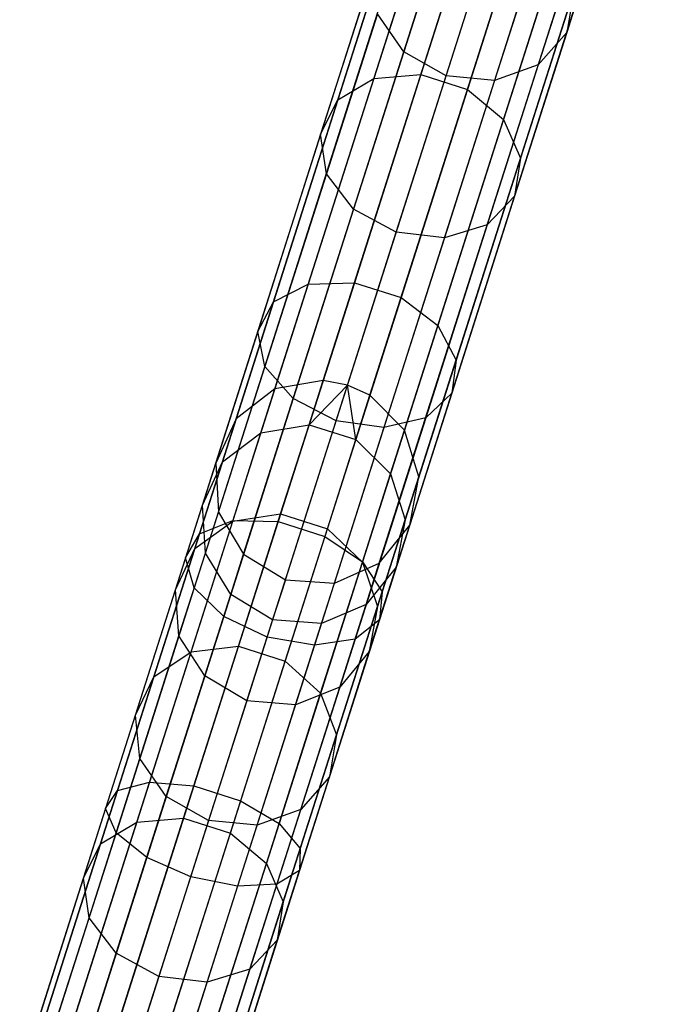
# Model space of a CAD drawing. Extents: x -91 to 91, y -91 to 262.
# Tile 417 of 480: x 22.11 to 28.34, y 73.43 to 83.03. Entities that reach past the tile are written whole.
import ezdxf

# ---------------------------------------------------------------- set-up
doc = ezdxf.new("R2010")
doc.units = 0
doc.header["$LTSCALE"] = 25.4
doc.layers.get('0').update_dxf_attribs({"linetype": 'CONTINUOUS'})

# ---------------------------------------------------------------- blocks, each defined once
blk = doc.blocks.new('ETE0_STL_1')
at = {"color": 0}
for p, q in [((25.075, 79.5142, 301.4705), (27.4108, 86.843, 191.4705)), ((25.075, 79.5142, 301.4705), (27.4108, 86.843, 191.4705)), ((25.3118, 79.4692, 301.4725), (27.6476, 86.7979, 191.4725)), ((25.3118, 79.4692, 301.4725), (27.6476, 86.7979, 191.4725)), ((24.6038, 79.4315, 301.455), (26.9396, 86.7602, 191.455)), ((24.6038, 79.4315, 301.455), (26.9396, 86.7602, 191.455)), ((25.531, 79.3689, 301.4705), (27.8668, 86.6976, 191.4705)), ((25.531, 79.3689, 301.4705), (27.8668, 86.6976, 191.4705)), ((24.2255, 79.1397, 301.4275), (26.5612, 86.4684, 191.4275)), ((24.2255, 79.1397, 301.4275), (26.5612, 86.4684, 191.4275)), ((25.8675, 79.0288, 301.455), (28.2032, 86.3575, 191.455)), ((25.8675, 79.0288, 301.455), (28.2032, 86.3575, 191.455)), ((24.0266, 78.7056, 301.3943), (26.3623, 86.0343, 191.3943)), ((24.0266, 78.7056, 301.3943), (26.3623, 86.0343, 191.3943)), ((26.0072, 78.5718, 301.4275), (28.343, 85.9006, 191.4275)), ((26.0072, 78.5718, 301.4275), (28.343, 85.9006, 191.4275)), ((24.0527, 78.2287, 301.3631), (26.3885, 85.5574, 191.3631)), ((24.0527, 78.2287, 301.3631), (26.3885, 85.5574, 191.3631)), ((25.9182, 78.1027, 301.3943), (28.254, 85.4314, 191.3943)), ((25.9182, 78.1027, 301.3943), (28.254, 85.4314, 191.3943)), ((24.2979, 77.8183, 301.341), (26.6337, 85.147, 191.341)), ((24.2979, 77.8183, 301.341), (26.6337, 85.147, 191.341)), ((25.621, 77.7289, 301.3631), (27.9567, 85.0576, 191.3631)), ((25.621, 77.7289, 301.3631), (27.9567, 85.0576, 191.3631)), ((24.706, 77.5683, 301.333), (27.0418, 84.897, 191.333)), ((24.706, 77.5683, 301.333), (27.0418, 84.897, 191.333)), ((25.1835, 77.536, 301.341), (27.5192, 84.8647, 191.341)), ((25.1835, 77.536, 301.341), (27.5192, 84.8647, 191.341)), ((26.563, 84.1829, 179.4646), (26.0262, 82.4985, 176.8879)), ((26.563, 84.1829, 179.4646), (26.0262, 82.4985, 176.8879)), ((26.1008, 84.1284, 179.5764), (25.5697, 82.4619, 177.0271)), ((26.1008, 84.1284, 179.5764), (25.5697, 82.4619, 177.0271)), ((27.8434, 84.1431, 182.6778), (27.4503, 82.9099, 180.0133)), ((27.8434, 84.1431, 182.6778), (27.4503, 82.9099, 180.0133)), ((27.019, 84.0376, 179.4646), (26.4822, 82.3532, 176.8879)), ((27.019, 84.0376, 179.4646), (26.4822, 82.3532, 176.8879)), ((26.2389, 83.9082, 182.9598), (25.8609, 82.7224, 180.3979)), ((26.2389, 83.9082, 182.9598), (25.8609, 82.7224, 180.3979)), ((25.7384, 83.8866, 179.7744), (25.2173, 82.2517, 177.2735)), ((25.7384, 83.8866, 179.7744), (25.2173, 82.2517, 177.2735)), ((27.5553, 83.7982, 182.8428), (27.1712, 82.5928, 180.2383)), ((27.5553, 83.7982, 182.8428), (27.1712, 82.5928, 180.2383)), ((27.3644, 83.7257, 179.5764), (26.8333, 82.0592, 177.0271)), ((27.3644, 83.7257, 179.5764), (26.8333, 82.0592, 177.0271)), ((26.2737, 82.487, 180.4554), (26.6493, 83.6656, 183.002)), ((26.2737, 82.487, 180.4554), (26.6493, 83.6656, 183.002)), ((27.1244, 83.6259, 182.9598), (26.7465, 82.4402, 180.3979)), ((27.1244, 83.6259, 182.9598), (26.7465, 82.4402, 180.3979)), ((25.5587, 83.5128, 180.0133), (25.0498, 81.916, 177.5707)), ((25.5587, 83.5128, 180.0133), (25.0498, 81.916, 177.5707)), ((27.5201, 83.3187, 179.7744), (26.999, 81.6838, 177.2735)), ((27.5201, 83.3187, 179.7744), (26.999, 81.6838, 177.2735)), ((27.5201, 83.3187, 179.7744), (27.4503, 82.9099, 180.0133)), ((27.5201, 83.3187, 179.7744), (27.4503, 82.9099, 180.0133)), ((25.6029, 83.0926, 180.2383), (25.1055, 81.5318, 177.8507)), ((25.6029, 83.0926, 180.2383), (25.1055, 81.5318, 177.8507)), ((25.8609, 82.7224, 180.3979), (25.6029, 83.0926, 180.2383)), ((25.8609, 82.7224, 180.3979), (25.6029, 83.0926, 180.2383)), ((27.4503, 82.9099, 180.0133), (26.9414, 81.3131, 177.5707)), ((27.4503, 82.9099, 180.0133), (26.9414, 81.3131, 177.5707)), ((27.4503, 82.9099, 180.0133), (27.1712, 82.5928, 180.2383)), ((27.4503, 82.9099, 180.0133), (27.1712, 82.5928, 180.2383)), ((25.8609, 82.7224, 180.3979), (25.3716, 81.1871, 178.0493)), ((25.8609, 82.7224, 180.3979), (25.3716, 81.1871, 178.0493)), ((26.2737, 82.487, 180.4554), (25.8609, 82.7224, 180.3979)), ((26.2737, 82.487, 180.4554), (25.8609, 82.7224, 180.3979)), ((27.1712, 82.5928, 180.2383), (26.6737, 81.032, 177.8507)), ((27.1712, 82.5928, 180.2383), (26.6737, 81.032, 177.8507)), ((27.1712, 82.5928, 180.2383), (26.7465, 82.4402, 180.3979)), ((27.1712, 82.5928, 180.2383), (26.7465, 82.4402, 180.3979)), ((25.5697, 82.4619, 177.0271), (24.9294, 80.4529, 174.7659)), ((25.5697, 82.4619, 177.0271), (24.9294, 80.4529, 174.7659)), ((25.2173, 82.2517, 177.2735), (25.5697, 82.4619, 177.0271)), ((25.2173, 82.2517, 177.2735), (25.5697, 82.4619, 177.0271)), ((26.0262, 82.4985, 176.8879), (25.379, 80.468, 174.6025)), ((26.0262, 82.4985, 176.8879), (25.379, 80.468, 174.6025)), ((25.5697, 82.4619, 177.0271), (26.0262, 82.4985, 176.8879)), ((25.5697, 82.4619, 177.0271), (26.0262, 82.4985, 176.8879)), ((25.7873, 80.9609, 178.1209), (26.2737, 82.487, 180.4554)), ((25.7873, 80.9609, 178.1209), (26.2737, 82.487, 180.4554)), ((26.0262, 82.4985, 176.8879), (26.4822, 82.3532, 176.8879)), ((26.0262, 82.4985, 176.8879), (26.4822, 82.3532, 176.8879)), ((26.7465, 82.4402, 180.3979), (26.2737, 82.487, 180.4554)), ((26.7465, 82.4402, 180.3979), (26.2737, 82.487, 180.4554)), ((26.7465, 82.4402, 180.3979), (26.2572, 80.9049, 178.0493)), ((26.7465, 82.4402, 180.3979), (26.2572, 80.9049, 178.0493)), ((26.4822, 82.3532, 176.8879), (25.835, 80.3227, 174.6025)), ((26.4822, 82.3532, 176.8879), (25.835, 80.3227, 174.6025)), ((26.4822, 82.3532, 176.8879), (26.8333, 82.0592, 177.0271)), ((26.4822, 82.3532, 176.8879), (26.8333, 82.0592, 177.0271)), ((25.2173, 82.2517, 177.2735), (24.5892, 80.2809, 175.0553)), ((25.2173, 82.2517, 177.2735), (24.5892, 80.2809, 175.0553)), ((25.0498, 81.916, 177.5707), (25.2173, 82.2517, 177.2735)), ((25.0498, 81.916, 177.5707), (25.2173, 82.2517, 177.2735)), ((26.8333, 82.0592, 177.0271), (26.193, 80.0502, 174.7659)), ((26.8333, 82.0592, 177.0271), (26.193, 80.0502, 174.7659)), ((26.8333, 82.0592, 177.0271), (26.999, 81.6838, 177.2735)), ((26.8333, 82.0592, 177.0271), (26.999, 81.6838, 177.2735)), ((25.0498, 81.916, 177.5707), (24.4363, 79.9912, 175.4043)), ((25.0498, 81.916, 177.5707), (24.4363, 79.9912, 175.4043)), ((25.1055, 81.5318, 177.8507), (25.0498, 81.916, 177.5707)), ((25.1055, 81.5318, 177.8507), (25.0498, 81.916, 177.5707)), ((26.999, 81.6838, 177.2735), (26.3709, 79.713, 175.0553)), ((26.999, 81.6838, 177.2735), (26.3709, 79.713, 175.0553)), ((26.999, 81.6838, 177.2735), (26.9414, 81.3131, 177.5707)), ((26.999, 81.6838, 177.2735), (26.9414, 81.3131, 177.5707)), ((25.1055, 81.5318, 177.8507), (24.5058, 79.6504, 175.7331)), ((25.1055, 81.5318, 177.8507), (24.5058, 79.6504, 175.7331)), ((25.3716, 81.1871, 178.0493), (25.1055, 81.5318, 177.8507)), ((25.3716, 81.1871, 178.0493), (25.1055, 81.5318, 177.8507)), ((26.9414, 81.3131, 177.5707), (26.328, 79.3883, 175.4043)), ((26.9414, 81.3131, 177.5707), (26.328, 79.3883, 175.4043)), ((26.9414, 81.3131, 177.5707), (26.6737, 81.032, 177.8507)), ((26.9414, 81.3131, 177.5707), (26.6737, 81.032, 177.8507)), ((25.3716, 81.1871, 178.0493), (24.7818, 79.3364, 175.9662)), ((25.3716, 81.1871, 178.0493), (24.7818, 79.3364, 175.9662)), ((25.7873, 80.9609, 178.1209), (25.3716, 81.1871, 178.0493)), ((25.7873, 80.9609, 178.1209), (25.3716, 81.1871, 178.0493)), ((26.6737, 81.032, 177.8507), (26.0741, 79.1505, 175.7331)), ((26.6737, 81.032, 177.8507), (26.0741, 79.1505, 175.7331)), ((26.6737, 81.032, 177.8507), (26.2572, 80.9049, 178.0493)), ((26.6737, 81.032, 177.8507), (26.2572, 80.9049, 178.0493)), ((25.2009, 79.1212, 176.0504), (25.7873, 80.9609, 178.1209)), ((25.2009, 79.1212, 176.0504), (25.7873, 80.9609, 178.1209)), ((26.2572, 80.9049, 178.0493), (25.7873, 80.9609, 178.1209)), ((26.2572, 80.9049, 178.0493), (25.7873, 80.9609, 178.1209)), ((26.2572, 80.9049, 178.0493), (25.6673, 79.0541, 175.9662)), ((26.2572, 80.9049, 178.0493), (25.6673, 79.0541, 175.9662)), ((24.9294, 80.4529, 174.7659), (24.1942, 78.1461, 172.8432)), ((24.9294, 80.4529, 174.7659), (24.1942, 78.1461, 172.8432)), ((24.5892, 80.2809, 175.0553), (24.9294, 80.4529, 174.7659)), ((24.5892, 80.2809, 175.0553), (24.9294, 80.4529, 174.7659)), ((25.379, 80.468, 174.6025), (24.6359, 78.1365, 172.6592)), ((25.379, 80.468, 174.6025), (24.6359, 78.1365, 172.6592)), ((24.9294, 80.4529, 174.7659), (25.379, 80.468, 174.6025)), ((24.9294, 80.4529, 174.7659), (25.379, 80.468, 174.6025)), ((25.379, 80.468, 174.6025), (25.835, 80.3227, 174.6025)), ((25.379, 80.468, 174.6025), (25.835, 80.3227, 174.6025)), ((24.5892, 80.2809, 175.0553), (23.8679, 78.0179, 173.1691)), ((24.5892, 80.2809, 175.0553), (23.8679, 78.0179, 173.1691)), ((24.4363, 79.9912, 175.4043), (24.5892, 80.2809, 175.0553)), ((24.4363, 79.9912, 175.4043), (24.5892, 80.2809, 175.0553)), ((25.835, 80.3227, 174.6025), (25.092, 77.9912, 172.6592)), ((25.835, 80.3227, 174.6025), (25.092, 77.9912, 172.6592)), ((25.835, 80.3227, 174.6025), (26.193, 80.0502, 174.7659)), ((25.835, 80.3227, 174.6025), (26.193, 80.0502, 174.7659)), ((26.193, 80.0502, 174.7659), (25.4578, 77.7434, 172.8432)), ((26.193, 80.0502, 174.7659), (25.4578, 77.7434, 172.8432)), ((26.193, 80.0502, 174.7659), (26.3709, 79.713, 175.0553)), ((26.193, 80.0502, 174.7659), (26.3709, 79.713, 175.0553)), ((24.4363, 79.9912, 175.4043), (23.7319, 77.781, 173.5621)), ((24.4363, 79.9912, 175.4043), (23.7319, 77.781, 173.5621)), ((24.5058, 79.6504, 175.7331), (24.4363, 79.9912, 175.4043)), ((24.5058, 79.6504, 175.7331), (24.4363, 79.9912, 175.4043)), ((26.3709, 79.713, 175.0553), (25.6497, 77.45, 173.1691)), ((26.3709, 79.713, 175.0553), (25.6497, 77.45, 173.1691)), ((26.3709, 79.713, 175.0553), (26.328, 79.3883, 175.4043)), ((26.3709, 79.713, 175.0553), (26.328, 79.3883, 175.4043)), ((24.5058, 79.6504, 175.7331), (23.8173, 77.4899, 173.9324)), ((24.5058, 79.6504, 175.7331), (23.8173, 77.4899, 173.9324)), ((24.7818, 79.3364, 175.9662), (24.5058, 79.6504, 175.7331)), ((24.7818, 79.3364, 175.9662), (24.5058, 79.6504, 175.7331)), ((25.075, 79.5142, 301.4705), (24.6038, 79.4315, 301.455)), ((25.075, 79.5142, 301.4705), (24.6038, 79.4315, 301.455)), ((24.9372, 79.0817, 304.5823), (25.075, 79.5142, 301.4705)), ((24.9372, 79.0817, 304.5823), (25.075, 79.5142, 301.4705)), ((25.3118, 79.4692, 301.4725), (25.075, 79.5142, 301.4705)), ((25.3118, 79.4692, 301.4725), (25.075, 79.5142, 301.4705)), ((24.6038, 79.4315, 301.455), (24.2255, 79.1397, 301.4275)), ((24.6038, 79.4315, 301.455), (24.2255, 79.1397, 301.4275)), ((24.4675, 79.0036, 304.5338), (24.6038, 79.4315, 301.455)), ((24.4675, 79.0036, 304.5338), (24.6038, 79.4315, 301.455)), ((24.9372, 79.0817, 304.5823), (25.3118, 79.4692, 301.4725)), ((24.9372, 79.0817, 304.5823), (25.3118, 79.4692, 301.4725)), ((25.3932, 78.9364, 304.5823), (25.3118, 79.4692, 301.4725)), ((25.3932, 78.9364, 304.5823), (25.3118, 79.4692, 301.4725)), ((25.531, 79.3689, 301.4705), (25.3118, 79.4692, 301.4725)), ((25.531, 79.3689, 301.4705), (25.3118, 79.4692, 301.4725)), ((26.328, 79.3883, 175.4043), (25.6236, 77.1781, 173.5621)), ((26.328, 79.3883, 175.4043), (25.6236, 77.1781, 173.5621)), ((26.328, 79.3883, 175.4043), (26.0741, 79.1505, 175.7331)), ((26.328, 79.3883, 175.4043), (26.0741, 79.1505, 175.7331)), ((24.7818, 79.3364, 175.9662), (24.1044, 77.2113, 174.1949)), ((24.7818, 79.3364, 175.9662), (24.1044, 77.2113, 174.1949)), ((25.2009, 79.1212, 176.0504), (24.7818, 79.3364, 175.9662)), ((25.2009, 79.1212, 176.0504), (24.7818, 79.3364, 175.9662)), ((25.3932, 78.9364, 304.5823), (25.531, 79.3689, 301.4705)), ((25.3932, 78.9364, 304.5823), (25.531, 79.3689, 301.4705)), ((25.8675, 79.0288, 301.455), (25.531, 79.3689, 301.4705)), ((25.8675, 79.0288, 301.455), (25.531, 79.3689, 301.4705)), ((24.2255, 79.1397, 301.4275), (24.0266, 78.7056, 301.3943)), ((24.2255, 79.1397, 301.4275), (24.0266, 78.7056, 301.3943)), ((24.0917, 78.7199, 304.4478), (24.2255, 79.1397, 301.4275)), ((24.0917, 78.7199, 304.4478), (24.2255, 79.1397, 301.4275)), ((24.5277, 77.0088, 174.2897), (25.2009, 79.1212, 176.0504)), ((24.5277, 77.0088, 174.2897), (25.2009, 79.1212, 176.0504)), ((25.6673, 79.0541, 175.9662), (25.2009, 79.1212, 176.0504)), ((25.6673, 79.0541, 175.9662), (25.2009, 79.1212, 176.0504)), ((26.0741, 79.1505, 175.7331), (25.3855, 76.9901, 173.9324)), ((26.0741, 79.1505, 175.7331), (25.3855, 76.9901, 173.9324)), ((26.0741, 79.1505, 175.7331), (25.6673, 79.0541, 175.9662)), ((26.0741, 79.1505, 175.7331), (25.6673, 79.0541, 175.9662)), ((24.0917, 78.7199, 304.4478), (24.4675, 79.0036, 304.5338)), ((24.0917, 78.7199, 304.4478), (24.4675, 79.0036, 304.5338)), ((24.1928, 78.1418, 307.5108), (24.4675, 79.0036, 304.5338)), ((24.1928, 78.1418, 307.5108), (24.4675, 79.0036, 304.5338)), ((24.4675, 79.0036, 304.5338), (24.9372, 79.0817, 304.5823)), ((24.4675, 79.0036, 304.5338), (24.9372, 79.0817, 304.5823)), ((24.6596, 78.2107, 307.5912), (24.9372, 79.0817, 304.5823)), ((24.6596, 78.2107, 307.5912), (24.9372, 79.0817, 304.5823)), ((24.9372, 79.0817, 304.5823), (25.3932, 78.9364, 304.5823)), ((24.9372, 79.0817, 304.5823), (25.3932, 78.9364, 304.5823)), ((25.6673, 79.0541, 175.9662), (24.99, 76.929, 174.1949)), ((25.6673, 79.0541, 175.9662), (24.99, 76.929, 174.1949)), ((25.7311, 78.6008, 304.5338), (25.8675, 79.0288, 301.455)), ((25.7311, 78.6008, 304.5338), (25.8675, 79.0288, 301.455)), ((26.0072, 78.5718, 301.4275), (25.8675, 79.0288, 301.455)), ((26.0072, 78.5718, 301.4275), (25.8675, 79.0288, 301.455)), ((25.1156, 78.0653, 307.5912), (25.3932, 78.9364, 304.5823)), ((25.1156, 78.0653, 307.5912), (25.3932, 78.9364, 304.5823)), ((25.3932, 78.9364, 304.5823), (25.7311, 78.6008, 304.5338)), ((25.3932, 78.9364, 304.5823), (25.7311, 78.6008, 304.5338)), ((23.8222, 77.8745, 307.3683), (24.0917, 78.7199, 304.4478)), ((23.8222, 77.8745, 307.3683), (24.0917, 78.7199, 304.4478)), ((23.8959, 78.2956, 304.3442), (24.0917, 78.7199, 304.4478)), ((23.8959, 78.2956, 304.3442), (24.0917, 78.7199, 304.4478)), ((23.8959, 78.2956, 304.3442), (24.0266, 78.7056, 301.3943)), ((23.8959, 78.2956, 304.3442), (24.0266, 78.7056, 301.3943)), ((24.0266, 78.7056, 301.3943), (24.0527, 78.2287, 301.3631)), ((24.0266, 78.7056, 301.3943), (24.0527, 78.2287, 301.3631)), ((25.4564, 77.7391, 307.5108), (25.7311, 78.6008, 304.5338)), ((25.4564, 77.7391, 307.5108), (25.7311, 78.6008, 304.5338)), ((25.7311, 78.6008, 304.5338), (25.8734, 78.152, 304.4478)), ((25.7311, 78.6008, 304.5338), (25.8734, 78.152, 304.4478)), ((25.8734, 78.152, 304.4478), (26.0072, 78.5718, 301.4275)), ((25.8734, 78.152, 304.4478), (26.0072, 78.5718, 301.4275)), ((25.9182, 78.1027, 301.3943), (26.0072, 78.5718, 301.4275)), ((25.9182, 78.1027, 301.3943), (26.0072, 78.5718, 301.4275)), ((23.6327, 77.4699, 307.1965), (23.8959, 78.2956, 304.3442)), ((23.6327, 77.4699, 307.1965), (23.8959, 78.2956, 304.3442)), ((23.925, 77.8279, 304.2466), (23.8959, 78.2956, 304.3442)), ((23.925, 77.8279, 304.2466), (23.8959, 78.2956, 304.3442)), ((23.925, 77.8279, 304.2466), (24.0527, 78.2287, 301.3631)), ((23.925, 77.8279, 304.2466), (24.0527, 78.2287, 301.3631)), ((24.0527, 78.2287, 301.3631), (24.2979, 77.8183, 301.341)), ((24.0527, 78.2287, 301.3631), (24.2979, 77.8183, 301.341)), ((24.1942, 78.1461, 172.8432), (23.3804, 75.5928, 171.3016)), ((24.1942, 78.1461, 172.8432), (23.3804, 75.5928, 171.3016)), ((23.786, 76.8656, 310.3191), (24.1928, 78.1418, 307.5108)), ((23.786, 76.8656, 310.3191), (24.1928, 78.1418, 307.5108)), ((24.6359, 78.1365, 172.6592), (23.8134, 75.5558, 171.1011)), ((24.6359, 78.1365, 172.6592), (23.8134, 75.5558, 171.1011)), ((23.8222, 77.8745, 307.3683), (24.1928, 78.1418, 307.5108)), ((23.8222, 77.8745, 307.3683), (24.1928, 78.1418, 307.5108)), ((23.8679, 78.0179, 173.1691), (24.1942, 78.1461, 172.8432)), ((23.8679, 78.0179, 173.1691), (24.1942, 78.1461, 172.8432)), ((24.1928, 78.1418, 307.5108), (24.6596, 78.2107, 307.5912)), ((24.1928, 78.1418, 307.5108), (24.6596, 78.2107, 307.5912)), ((24.1942, 78.1461, 172.8432), (24.6359, 78.1365, 172.6592)), ((24.1942, 78.1461, 172.8432), (24.6359, 78.1365, 172.6592)), ((24.2484, 76.9208, 310.4296), (24.6596, 78.2107, 307.5912)), ((24.2484, 76.9208, 310.4296), (24.6596, 78.2107, 307.5912)), ((24.6359, 78.1365, 172.6592), (25.092, 77.9912, 172.6592)), ((24.6359, 78.1365, 172.6592), (25.092, 77.9912, 172.6592)), ((24.6596, 78.2107, 307.5912), (25.1156, 78.0653, 307.5912)), ((24.6596, 78.2107, 307.5912), (25.1156, 78.0653, 307.5912)), ((25.6039, 77.3066, 307.3683), (25.8734, 78.152, 304.4478)), ((25.6039, 77.3066, 307.3683), (25.8734, 78.152, 304.4478)), ((25.8734, 78.152, 304.4478), (25.7876, 77.6927, 304.3442)), ((25.8734, 78.152, 304.4478), (25.7876, 77.6927, 304.3442)), ((24.7045, 76.7754, 310.4296), (25.1156, 78.0653, 307.5912)), ((24.7045, 76.7754, 310.4296), (25.1156, 78.0653, 307.5912)), ((25.1156, 78.0653, 307.5912), (25.4564, 77.7391, 307.5108)), ((25.1156, 78.0653, 307.5912), (25.4564, 77.7391, 307.5108)), ((25.621, 77.7289, 301.3631), (25.9182, 78.1027, 301.3943)), ((25.621, 77.7289, 301.3631), (25.9182, 78.1027, 301.3943)), ((25.7876, 77.6927, 304.3442), (25.9182, 78.1027, 301.3943)), ((25.7876, 77.6927, 304.3442), (25.9182, 78.1027, 301.3943)), ((23.8679, 78.0179, 173.1691), (23.0696, 75.5129, 171.6568)), ((23.8679, 78.0179, 173.1691), (23.0696, 75.5129, 171.6568)), ((23.7319, 77.781, 173.5621), (23.8679, 78.0179, 173.1691)), ((23.7319, 77.781, 173.5621), (23.8679, 78.0179, 173.1691)), ((25.092, 77.9912, 172.6592), (24.2694, 75.4104, 171.1011)), ((25.092, 77.9912, 172.6592), (24.2694, 75.4104, 171.1011)), ((25.092, 77.9912, 172.6592), (25.4578, 77.7434, 172.8432)), ((25.092, 77.9912, 172.6592), (25.4578, 77.7434, 172.8432)), ((23.4232, 76.6225, 310.1233), (23.8222, 77.8745, 307.3683)), ((23.4232, 76.6225, 310.1233), (23.8222, 77.8745, 307.3683)), ((23.6327, 77.4699, 307.1965), (23.8222, 77.8745, 307.3683)), ((23.6327, 77.4699, 307.1965), (23.8222, 77.8745, 307.3683)), ((23.7319, 77.781, 173.5621), (22.9522, 75.3346, 172.0851)), ((23.7319, 77.781, 173.5621), (22.9522, 75.3346, 172.0851)), ((23.6677, 77.0208, 307.0347), (23.925, 77.8279, 304.2466)), ((23.6677, 77.0208, 307.0347), (23.925, 77.8279, 304.2466)), ((23.8173, 77.4899, 173.9324), (23.7319, 77.781, 173.5621)), ((23.8173, 77.4899, 173.9324), (23.7319, 77.781, 173.5621)), ((24.1723, 77.424, 304.1773), (23.925, 77.8279, 304.2466)), ((24.1723, 77.424, 304.1773), (23.925, 77.8279, 304.2466)), ((24.1723, 77.424, 304.1773), (24.2979, 77.8183, 301.341)), ((24.1723, 77.424, 304.1773), (24.2979, 77.8183, 301.341)), ((24.2979, 77.8183, 301.341), (24.706, 77.5683, 301.333)), ((24.2979, 77.8183, 301.341), (24.706, 77.5683, 301.333)), ((25.4578, 77.7434, 172.8432), (24.644, 75.19, 171.3016)), ((25.4578, 77.7434, 172.8432), (24.644, 75.19, 171.3016)), ((25.4578, 77.7434, 172.8432), (25.6497, 77.45, 173.1691)), ((25.4578, 77.7434, 172.8432), (25.6497, 77.45, 173.1691)), ((25.0497, 76.4628, 310.3191), (25.4564, 77.7391, 307.5108)), ((25.0497, 76.4628, 310.3191), (25.4564, 77.7391, 307.5108)), ((25.1835, 77.536, 301.341), (25.621, 77.7289, 301.3631)), ((25.1835, 77.536, 301.341), (25.621, 77.7289, 301.3631)), ((25.4564, 77.7391, 307.5108), (25.6039, 77.3066, 307.3683)), ((25.4564, 77.7391, 307.5108), (25.6039, 77.3066, 307.3683)), ((25.4932, 77.3281, 304.2466), (25.621, 77.7289, 301.3631)), ((25.4932, 77.3281, 304.2466), (25.621, 77.7289, 301.3631)), ((25.7876, 77.6927, 304.3442), (25.4932, 77.3281, 304.2466)), ((25.7876, 77.6927, 304.3442), (25.4932, 77.3281, 304.2466)), ((25.5244, 76.867, 307.1965), (25.7876, 77.6927, 304.3442)), ((25.5244, 76.867, 307.1965), (25.7876, 77.6927, 304.3442)), ((24.706, 77.5683, 301.333), (24.5811, 77.1764, 304.1523)), ((24.706, 77.5683, 301.333), (24.5811, 77.1764, 304.1523)), ((24.706, 77.5683, 301.333), (25.1835, 77.536, 301.341)), ((24.706, 77.5683, 301.333), (25.1835, 77.536, 301.341)), ((23.8173, 77.4899, 173.9324), (23.0551, 75.0986, 172.4886)), ((23.8173, 77.4899, 173.9324), (23.0551, 75.0986, 172.4886)), ((23.243, 76.2471, 309.8872), (23.6327, 77.4699, 307.1965)), ((23.243, 76.2471, 309.8872), (23.6327, 77.4699, 307.1965)), ((23.6677, 77.0208, 307.0347), (23.6327, 77.4699, 307.1965)), ((23.6677, 77.0208, 307.0347), (23.6327, 77.4699, 307.1965)), ((24.1044, 77.2113, 174.1949), (23.8173, 77.4899, 173.9324)), ((24.1044, 77.2113, 174.1949), (23.8173, 77.4899, 173.9324)), ((25.0578, 77.1418, 304.1773), (25.1835, 77.536, 301.341)), ((25.0578, 77.1418, 304.1773), (25.1835, 77.536, 301.341)), ((23.9192, 76.6301, 306.9199), (24.1723, 77.424, 304.1773)), ((23.9192, 76.6301, 306.9199), (24.1723, 77.424, 304.1773)), ((24.5811, 77.1764, 304.1523), (24.1723, 77.424, 304.1773)), ((24.5811, 77.1764, 304.1523), (24.1723, 77.424, 304.1773)), ((25.6497, 77.45, 173.1691), (24.8513, 74.9451, 171.6568)), ((25.6497, 77.45, 173.1691), (24.8513, 74.9451, 171.6568)), ((25.6497, 77.45, 173.1691), (25.6236, 77.1781, 173.5621)), ((25.6497, 77.45, 173.1691), (25.6236, 77.1781, 173.5621)), ((25.4932, 77.3281, 304.2466), (25.0578, 77.1418, 304.1773)), ((25.4932, 77.3281, 304.2466), (25.0578, 77.1418, 304.1773)), ((25.2049, 76.0546, 310.1233), (25.6039, 77.3066, 307.3683)), ((25.2049, 76.0546, 310.1233), (25.6039, 77.3066, 307.3683)), ((25.236, 76.521, 307.0347), (25.4932, 77.3281, 304.2466)), ((25.236, 76.521, 307.0347), (25.4932, 77.3281, 304.2466)), ((25.6039, 77.3066, 307.3683), (25.5244, 76.867, 307.1965)), ((25.6039, 77.3066, 307.3683), (25.5244, 76.867, 307.1965)), ((24.1044, 77.2113, 174.1949), (23.3547, 74.8589, 172.7747)), ((24.1044, 77.2113, 174.1949), (23.3547, 74.8589, 172.7747)), ((24.5277, 77.0088, 174.2897), (24.1044, 77.2113, 174.1949)), ((24.5277, 77.0088, 174.2897), (24.1044, 77.2113, 174.1949)), ((24.5811, 77.1764, 304.1523), (24.3296, 76.3872, 306.8785)), ((24.5811, 77.1764, 304.1523), (24.3296, 76.3872, 306.8785)), ((25.0578, 77.1418, 304.1773), (24.5811, 77.1764, 304.1523)), ((25.0578, 77.1418, 304.1773), (24.5811, 77.1764, 304.1523)), ((25.6236, 77.1781, 173.5621), (24.8438, 74.7317, 172.0851)), ((25.6236, 77.1781, 173.5621), (24.8438, 74.7317, 172.0851)), ((25.6236, 77.1781, 173.5621), (25.3855, 76.9901, 173.9324)), ((25.6236, 77.1781, 173.5621), (25.3855, 76.9901, 173.9324)), ((24.8048, 76.3479, 306.9199), (25.0578, 77.1418, 304.1773)), ((24.8048, 76.3479, 306.9199), (25.0578, 77.1418, 304.1773)), ((23.2868, 75.8256, 309.6648), (23.6677, 77.0208, 307.0347)), ((23.2868, 75.8256, 309.6648), (23.6677, 77.0208, 307.0347)), ((23.9192, 76.6301, 306.9199), (23.6677, 77.0208, 307.0347)), ((23.9192, 76.6301, 306.9199), (23.6677, 77.0208, 307.0347)), ((23.7825, 74.6706, 172.878), (24.5277, 77.0088, 174.2897)), ((23.7825, 74.6706, 172.878), (24.5277, 77.0088, 174.2897)), ((24.99, 76.929, 174.1949), (24.5277, 77.0088, 174.2897)), ((24.99, 76.929, 174.1949), (24.5277, 77.0088, 174.2897)), ((25.3855, 76.9901, 173.9324), (24.6233, 74.5988, 172.4886)), ((25.3855, 76.9901, 173.9324), (24.6233, 74.5988, 172.4886)), ((25.3855, 76.9901, 173.9324), (24.99, 76.929, 174.1949)), ((25.3855, 76.9901, 173.9324), (24.99, 76.929, 174.1949)), ((23.7131, 75.241, 313.0337), (24.2484, 76.9208, 310.4296)), ((23.7131, 75.241, 313.0337), (24.2484, 76.9208, 310.4296)), ((23.786, 76.8656, 310.3191), (24.2484, 76.9208, 310.4296)), ((23.786, 76.8656, 310.3191), (24.2484, 76.9208, 310.4296)), ((24.99, 76.929, 174.1949), (24.2403, 74.5767, 172.7747)), ((24.99, 76.929, 174.1949), (24.2403, 74.5767, 172.7747)), ((24.2484, 76.9208, 310.4296), (24.7045, 76.7754, 310.4296)), ((24.2484, 76.9208, 310.4296), (24.7045, 76.7754, 310.4296)), ((23.2563, 75.2036, 312.8955), (23.786, 76.8656, 310.3191)), ((23.2563, 75.2036, 312.8955), (23.786, 76.8656, 310.3191)), ((23.4232, 76.6225, 310.1233), (23.786, 76.8656, 310.3191)), ((23.4232, 76.6225, 310.1233), (23.786, 76.8656, 310.3191)), ((25.1347, 75.6442, 309.8872), (25.5244, 76.867, 307.1965)), ((25.1347, 75.6442, 309.8872), (25.5244, 76.867, 307.1965)), ((25.5244, 76.867, 307.1965), (25.236, 76.521, 307.0347)), ((25.5244, 76.867, 307.1965), (25.236, 76.521, 307.0347)), ((24.1691, 75.0956, 313.0337), (24.7045, 76.7754, 310.4296)), ((24.1691, 75.0956, 313.0337), (24.7045, 76.7754, 310.4296)), ((24.7045, 76.7754, 310.4296), (25.0497, 76.4628, 310.3191)), ((24.7045, 76.7754, 310.4296), (25.0497, 76.4628, 310.3191)), ((22.9035, 74.992, 312.6508), (23.4232, 76.6225, 310.1233)), ((22.9035, 74.992, 312.6508), (23.4232, 76.6225, 310.1233)), ((23.243, 76.2471, 309.8872), (23.4232, 76.6225, 310.1233)), ((23.243, 76.2471, 309.8872), (23.4232, 76.6225, 310.1233)), ((23.5445, 75.4544, 309.507), (23.9192, 76.6301, 306.9199)), ((23.5445, 75.4544, 309.507), (23.9192, 76.6301, 306.9199)), ((24.3296, 76.3872, 306.8785), (23.9192, 76.6301, 306.9199)), ((24.3296, 76.3872, 306.8785), (23.9192, 76.6301, 306.9199)), ((25.236, 76.521, 307.0347), (24.8048, 76.3479, 306.9199)), ((25.236, 76.521, 307.0347), (24.8048, 76.3479, 306.9199)), ((24.855, 75.3258, 309.6648), (25.236, 76.521, 307.0347)), ((24.855, 75.3258, 309.6648), (25.236, 76.521, 307.0347)), ((24.52, 74.8008, 312.8955), (25.0497, 76.4628, 310.3191)), ((24.52, 74.8008, 312.8955), (25.0497, 76.4628, 310.3191)), ((25.0497, 76.4628, 310.3191), (25.2049, 76.0546, 310.1233)), ((25.0497, 76.4628, 310.3191), (25.2049, 76.0546, 310.1233)), ((24.3296, 76.3872, 306.8785), (23.9571, 75.2185, 309.4501)), ((24.3296, 76.3872, 306.8785), (23.9571, 75.2185, 309.4501)), ((24.8048, 76.3479, 306.9199), (24.3296, 76.3872, 306.8785)), ((24.8048, 76.3479, 306.9199), (24.3296, 76.3872, 306.8785)), ((24.4301, 75.1721, 309.507), (24.8048, 76.3479, 306.9199)), ((24.4301, 75.1721, 309.507), (24.8048, 76.3479, 306.9199)), ((22.7355, 74.6547, 312.3557), (23.243, 76.2471, 309.8872)), ((22.7355, 74.6547, 312.3557), (23.243, 76.2471, 309.8872)), ((23.2868, 75.8256, 309.6648), (23.243, 76.2471, 309.8872)), ((23.2868, 75.8256, 309.6648), (23.243, 76.2471, 309.8872)), ((24.6853, 74.4241, 312.6508), (25.2049, 76.0546, 310.1233)), ((24.6853, 74.4241, 312.6508), (25.2049, 76.0546, 310.1233)), ((25.2049, 76.0546, 310.1233), (25.1347, 75.6442, 309.8872)), ((25.2049, 76.0546, 310.1233), (25.1347, 75.6442, 309.8872)), ((22.7907, 74.269, 312.0777), (23.2868, 75.8256, 309.6648)), ((22.7907, 74.269, 312.0777), (23.2868, 75.8256, 309.6648)), ((23.5445, 75.4544, 309.507), (23.2868, 75.8256, 309.6648)), ((23.5445, 75.4544, 309.507), (23.2868, 75.8256, 309.6648)), ((24.6272, 74.0518, 312.3557), (25.1347, 75.6442, 309.8872)), ((24.6272, 74.0518, 312.3557), (25.1347, 75.6442, 309.8872)), ((25.1347, 75.6442, 309.8872), (24.855, 75.3258, 309.6648)), ((25.1347, 75.6442, 309.8872), (24.855, 75.3258, 309.6648)), ((23.3804, 75.5928, 171.3016), (22.506, 72.8495, 170.1754)), ((23.3804, 75.5928, 171.3016), (22.506, 72.8495, 170.1754)), ((23.8134, 75.5558, 171.1011), (22.9297, 72.7831, 169.9628)), ((23.8134, 75.5558, 171.1011), (22.9297, 72.7831, 169.9628)), ((23.0696, 75.5129, 171.6568), (23.3804, 75.5928, 171.3016)), ((23.0696, 75.5129, 171.6568), (23.3804, 75.5928, 171.3016)), ((23.3804, 75.5928, 171.3016), (23.8134, 75.5558, 171.1011)), ((23.3804, 75.5928, 171.3016), (23.8134, 75.5558, 171.1011)), ((23.8134, 75.5558, 171.1011), (24.2694, 75.4104, 171.1011)), ((23.8134, 75.5558, 171.1011), (24.2694, 75.4104, 171.1011)), ((23.0696, 75.5129, 171.6568), (22.2118, 72.8217, 170.5519)), ((23.0696, 75.5129, 171.6568), (22.2118, 72.8217, 170.5519)), ((22.9522, 75.3346, 172.0851), (23.0696, 75.5129, 171.6568)), ((22.9522, 75.3346, 172.0851), (23.0696, 75.5129, 171.6568)), ((23.0565, 73.9233, 311.8806), (23.5445, 75.4544, 309.507)), ((23.0565, 73.9233, 311.8806), (23.5445, 75.4544, 309.507)), ((23.9571, 75.2185, 309.4501), (23.5445, 75.4544, 309.507)), ((23.9571, 75.2185, 309.4501), (23.5445, 75.4544, 309.507)), ((24.2694, 75.4104, 171.1011), (23.3857, 72.6377, 169.9628)), ((24.2694, 75.4104, 171.1011), (23.3857, 72.6377, 169.9628)), ((24.2694, 75.4104, 171.1011), (24.644, 75.19, 171.3016)), ((24.2694, 75.4104, 171.1011), (24.644, 75.19, 171.3016)), ((22.9522, 75.3346, 172.0851), (22.1145, 72.7062, 171.006)), ((22.9522, 75.3346, 172.0851), (22.1145, 72.7062, 171.006)), ((23.0551, 75.0986, 172.4886), (22.9522, 75.3346, 172.0851)), ((23.0551, 75.0986, 172.4886), (22.9522, 75.3346, 172.0851)), ((24.3589, 73.7692, 312.0777), (24.855, 75.3258, 309.6648)), ((24.3589, 73.7692, 312.0777), (24.855, 75.3258, 309.6648)), ((24.855, 75.3258, 309.6648), (24.4301, 75.1721, 309.507)), ((24.855, 75.3258, 309.6648), (24.4301, 75.1721, 309.507)), ((22.6156, 73.1932, 315.1821), (23.2563, 75.2036, 312.8955)), ((22.6156, 73.1932, 315.1821), (23.2563, 75.2036, 312.8955)), ((22.9035, 74.992, 312.6508), (23.2563, 75.2036, 312.8955)), ((22.9035, 74.992, 312.6508), (23.2563, 75.2036, 312.8955)), ((23.0655, 73.209, 315.3448), (23.7131, 75.241, 313.0337)), ((23.0655, 73.209, 315.3448), (23.7131, 75.241, 313.0337)), ((23.2563, 75.2036, 312.8955), (23.7131, 75.241, 313.0337)), ((23.2563, 75.2036, 312.8955), (23.7131, 75.241, 313.0337)), ((23.9571, 75.2185, 309.4501), (23.472, 73.6966, 311.8094)), ((23.9571, 75.2185, 309.4501), (23.472, 73.6966, 311.8094)), ((23.7131, 75.241, 313.0337), (24.1691, 75.0956, 313.0337)), ((23.7131, 75.241, 313.0337), (24.1691, 75.0956, 313.0337)), ((24.644, 75.19, 171.3016), (23.7697, 72.4467, 170.1754)), ((24.644, 75.19, 171.3016), (23.7697, 72.4467, 170.1754)), ((23.9421, 73.641, 311.8806), (24.4301, 75.1721, 309.507)), ((23.9421, 73.641, 311.8806), (24.4301, 75.1721, 309.507)), ((24.4301, 75.1721, 309.507), (23.9571, 75.2185, 309.4501)), ((24.4301, 75.1721, 309.507), (23.9571, 75.2185, 309.4501)), ((24.644, 75.19, 171.3016), (24.8513, 74.9451, 171.6568)), ((24.644, 75.19, 171.3016), (24.8513, 74.9451, 171.6568)), ((23.0551, 75.0986, 172.4886), (22.2362, 72.5294, 171.4338)), ((23.0551, 75.0986, 172.4886), (22.2362, 72.5294, 171.4338)), ((23.3547, 74.8589, 172.7747), (23.0551, 75.0986, 172.4886)), ((23.3547, 74.8589, 172.7747), (23.0551, 75.0986, 172.4886)), ((23.5215, 73.0637, 315.3448), (24.1691, 75.0956, 313.0337)), ((23.5215, 73.0637, 315.3448), (24.1691, 75.0956, 313.0337)), ((24.1691, 75.0956, 313.0337), (24.52, 74.8008, 312.8955)), ((24.1691, 75.0956, 313.0337), (24.52, 74.8008, 312.8955)), ((22.275, 73.0198, 314.894), (22.9035, 74.992, 312.6508)), ((22.275, 73.0198, 314.894), (22.9035, 74.992, 312.6508)), ((22.7355, 74.6547, 312.3557), (22.9035, 74.992, 312.6508)), ((22.7355, 74.6547, 312.3557), (22.9035, 74.992, 312.6508)), ((24.8513, 74.9451, 171.6568), (23.9936, 72.2539, 170.5519)), ((24.8513, 74.9451, 171.6568), (23.9936, 72.2539, 170.5519)), ((24.8513, 74.9451, 171.6568), (24.8438, 74.7317, 172.0851)), ((24.8513, 74.9451, 171.6568), (24.8438, 74.7317, 172.0851)), ((23.3547, 74.8589, 172.7747), (22.5493, 72.3317, 171.7372)), ((23.3547, 74.8589, 172.7747), (22.5493, 72.3317, 171.7372)), ((23.7825, 74.6706, 172.878), (23.3547, 74.8589, 172.7747)), ((23.7825, 74.6706, 172.878), (23.3547, 74.8589, 172.7747)), ((23.8792, 72.7904, 315.1821), (24.52, 74.8008, 312.8955)), ((23.8792, 72.7904, 315.1821), (24.52, 74.8008, 312.8955)), ((24.52, 74.8008, 312.8955), (24.6853, 74.4241, 312.6508)), ((24.52, 74.8008, 312.8955), (24.6853, 74.4241, 312.6508)), ((22.9818, 72.1585, 171.8467), (23.7825, 74.6706, 172.878)), ((22.9818, 72.1585, 171.8467), (23.7825, 74.6706, 172.878)), ((24.2403, 74.5767, 172.7747), (23.7825, 74.6706, 172.878)), ((24.2403, 74.5767, 172.7747), (23.7825, 74.6706, 172.878)), ((24.8438, 74.7317, 172.0851), (24.0061, 72.1033, 171.006)), ((24.8438, 74.7317, 172.0851), (24.0061, 72.1033, 171.006)), ((24.8438, 74.7317, 172.0851), (24.6233, 74.5988, 172.4886)), ((24.8438, 74.7317, 172.0851), (24.6233, 74.5988, 172.4886)), ((22.1216, 72.7286, 314.5465), (22.7355, 74.6547, 312.3557)), ((22.1216, 72.7286, 314.5465), (22.7355, 74.6547, 312.3557)), ((22.7907, 74.269, 312.0777), (22.7355, 74.6547, 312.3557)), ((22.7907, 74.269, 312.0777), (22.7355, 74.6547, 312.3557)), ((24.2403, 74.5767, 172.7747), (23.4348, 72.0495, 171.7372)), ((24.2403, 74.5767, 172.7747), (23.4348, 72.0495, 171.7372)), ((24.6233, 74.5988, 172.4886), (23.8045, 72.0295, 171.4338)), ((24.6233, 74.5988, 172.4886), (23.8045, 72.0295, 171.4338)), ((24.6233, 74.5988, 172.4886), (24.2403, 74.5767, 172.7747)), ((24.6233, 74.5988, 172.4886), (24.2403, 74.5767, 172.7747)), ((24.0567, 72.4519, 314.894), (24.6853, 74.4241, 312.6508)), ((24.0567, 72.4519, 314.894), (24.6853, 74.4241, 312.6508)), ((24.6853, 74.4241, 312.6508), (24.6272, 74.0518, 312.3557)), ((24.6853, 74.4241, 312.6508), (24.6272, 74.0518, 312.3557)), ((22.1906, 72.3862, 314.2192), (22.7907, 74.269, 312.0777)), ((22.1906, 72.3862, 314.2192), (22.7907, 74.269, 312.0777)), ((23.0565, 73.9233, 311.8806), (22.7907, 74.269, 312.0777)), ((23.0565, 73.9233, 311.8806), (22.7907, 74.269, 312.0777)), ((24.0133, 72.1257, 314.5465), (24.6272, 74.0518, 312.3557)), ((24.0133, 72.1257, 314.5465), (24.6272, 74.0518, 312.3557)), ((24.6272, 74.0518, 312.3557), (24.3589, 73.7692, 312.0777)), ((24.6272, 74.0518, 312.3557), (24.3589, 73.7692, 312.0777)), ((22.4662, 72.0712, 313.9871), (23.0565, 73.9233, 311.8806)), ((22.4662, 72.0712, 313.9871), (23.0565, 73.9233, 311.8806)), ((23.472, 73.6966, 311.8094), (23.0565, 73.9233, 311.8806)), ((23.472, 73.6966, 311.8094), (23.0565, 73.9233, 311.8806)), ((23.7589, 71.8864, 314.2192), (24.3589, 73.7692, 312.0777)), ((23.7589, 71.8864, 314.2192), (24.3589, 73.7692, 312.0777)), ((24.3589, 73.7692, 312.0777), (23.9421, 73.641, 311.8806)), ((24.3589, 73.7692, 312.0777), (23.9421, 73.641, 311.8806)), ((23.472, 73.6966, 311.8094), (22.8853, 71.8556, 313.9033)), ((23.472, 73.6966, 311.8094), (22.8853, 71.8556, 313.9033)), ((23.3518, 71.7889, 313.9871), (23.9421, 73.641, 311.8806)), ((23.3518, 71.7889, 313.9871), (23.9421, 73.641, 311.8806)), ((23.9421, 73.641, 311.8806), (23.472, 73.6966, 311.8094)), ((23.9421, 73.641, 311.8806), (23.472, 73.6966, 311.8094))]:
    blk.add_line(p, q, dxfattribs=at)

msp = doc.modelspace()

# ---------------------------------------------------------------- block references
at = {"color": 253}
msp.add_blockref('ETE0_STL_1', (0, 0), dxfattribs=at)

doc.saveas('drawing.dxf')
